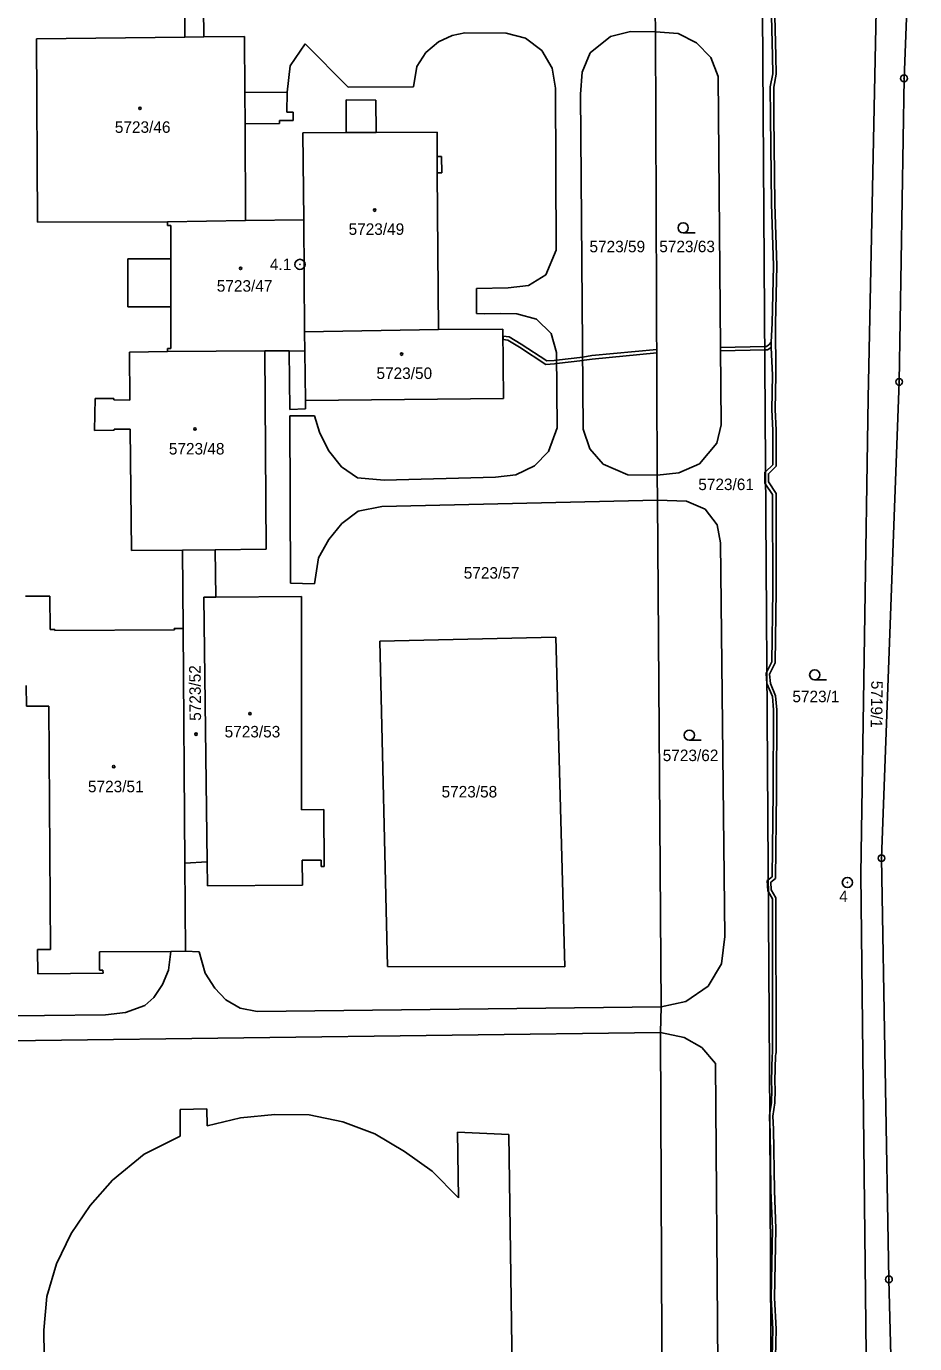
# Model space of a CAD drawing. Extents: x -735092 to -733385, y -1122435 to -1118992.
# Drawn here: x -734508.3 to -734377.1, y -1120856.8 to -1120662.2 of the extents above; entities that cross this region are included whole.
import ezdxf

# ---------------------------------------------------------------- set-up
doc = ezdxf.new("R2010")
doc.units = 0
for name, color, linetype in [('Vrstva 1', 7, 'Continuous'), ('Vrstva 17', 7, 'Continuous'), ('Vrstva 18', 7, 'Continuous'), ('Vrstva 19', 7, 'Continuous'), ('Vrstva 25', 7, 'Continuous'), ('Vrstva 27', 7, 'Continuous'), ('Vrstva 4', 7, 'Continuous')]:
    doc.layers.add(name, color=color, linetype=linetype)

msp = doc.modelspace()

# ---------------------------------------------------------------- linework, layer by layer
at = {"layer": 'Vrstva 1'}
for points in [[(-734398.51, -1120823.51), (-734400.41, -1120541.08)], [(-734378.7, -1120669.89), (-734377.13, -1120630.33)], [(-734384.01, -1120717.12), (-734382.74, -1120655.13)], [(-734415.5, -1120656.88), (-734415.43, -1120663)], [(-734484.95, -1120659.46), (-734484.91, -1120663.81)], [(-734482.15, -1120659.47), (-734482.1, -1120663.78)], [(-734506.84, -1120664.03), (-734484.91, -1120663.81)], [(-734506.84, -1120664.03), (-734506.69, -1120691.11)], [(-734482.1, -1120663.78), (-734476.1, -1120663.72)], [(-734476.1, -1120663.72), (-734476.06, -1120671.97)], [(-734447.47, -1120664.49), (-734445.44, -1120663.55)], [(-734445.44, -1120663.55), (-734443.57, -1120663.16)], [(-734443.57, -1120663.16), (-734437.49, -1120663.2)], [(-734437.49, -1120663.2), (-734434.62, -1120663.97)], [(-734434.62, -1120663.97), (-734432.2, -1120665.78)], [(-734425.05, -1120666.13), (-734422.04, -1120663.73)], [(-734422.04, -1120663.73), (-734419.1, -1120662.96)], [(-734419.1, -1120662.96), (-734415.43, -1120663)], [(-734415.43, -1120663), (-734412.07, -1120663.27)], [(-734415.43, -1120663), (-734415.14, -1120728.51)], [(-734412.07, -1120663.27), (-734409.33, -1120664.65)], [(-734469.35, -1120668.05), (-734467.17, -1120664.77)], [(-734467.17, -1120664.77), (-734460.8, -1120671.21)], [(-734450.64, -1120668.13), (-734449.35, -1120666.06)], [(-734449.35, -1120666.06), (-734447.47, -1120664.49)], [(-734432.2, -1120665.78), (-734430.66, -1120668.37)], [(-734426.23, -1120668.97), (-734425.05, -1120666.13)], [(-734409.33, -1120664.65), (-734407.23, -1120666.83)], [(-734469.82, -1120671.93), (-734469.35, -1120668.05)], [(-734451.15, -1120671.12), (-734450.64, -1120668.13)], [(-734407.23, -1120666.83), (-734406.16, -1120669.64)], [(-734430.66, -1120668.37), (-734430.19, -1120671.35)], [(-734426.49, -1120672.22), (-734426.23, -1120668.97)], [(-734406.16, -1120669.64), (-734405.7, -1120721.05)], [(-734379.42, -1120714.73), (-734378.7, -1120669.89)], [(-734476.06, -1120671.97), (-734469.82, -1120671.93)], [(-734469.84, -1120674.91), (-734469.82, -1120671.93)], [(-734460.8, -1120671.21), (-734451.15, -1120671.12)], [(-734430.19, -1120671.35), (-734430.09, -1120695.25)], [(-734426.49, -1120672.22), (-734426.07, -1120721.69)], [(-734461.1, -1120673.07), (-734456.7, -1120673.09)], [(-734461.1, -1120673.07), (-734461.08, -1120677.9)], [(-734456.7, -1120673.09), (-734456.68, -1120677.89)], [(-734469.84, -1120674.91), (-734468.93, -1120674.9)], [(-734468.93, -1120674.9), (-734468.93, -1120676.12)], [(-734476.03, -1120676.59), (-734470.97, -1120676.56)], [(-734476.03, -1120676.59), (-734475.96, -1120690.87)], [(-734470.97, -1120676.13), (-734468.93, -1120676.12)], [(-734470.97, -1120676.13), (-734470.97, -1120676.56)], [(-734467.51, -1120677.93), (-734461.08, -1120677.9)], [(-734467.51, -1120677.93), (-734467.34, -1120690.8)], [(-734456.68, -1120677.89), (-734447.67, -1120677.86)], [(-734447.67, -1120677.86), (-734447.65, -1120681.42)], [(-734447.65, -1120681.42), (-734447, -1120681.42)], [(-734447, -1120681.42), (-734446.98, -1120683.83)], [(-734447.64, -1120683.83), (-734447.48, -1120706.99)], [(-734447.64, -1120683.83), (-734446.98, -1120683.83)], [(-734506.69, -1120691.11), (-734487.51, -1120691.1)], [(-734487.51, -1120691.1), (-734475.96, -1120690.87)], [(-734487.51, -1120691.1), (-734487.51, -1120691.61)], [(-734487.51, -1120691.61), (-734487.01, -1120691.61)], [(-734487.01, -1120691.61), (-734487.01, -1120696.53)], [(-734475.96, -1120690.87), (-734467.34, -1120690.8)], [(-734467.34, -1120690.8), (-734467.23, -1120707.34)], [(-734431.59, -1120698.91), (-734430.09, -1120695.25)], [(-734493.33, -1120696.53), (-734493.33, -1120703.64)], [(-734493.33, -1120696.53), (-734487.01, -1120696.53)], [(-734434.17, -1120700.51), (-734431.59, -1120698.91)], [(-734441.87, -1120700.94), (-734437.19, -1120700.82)], [(-734441.87, -1120700.94), (-734441.86, -1120704.64)], [(-734437.19, -1120700.82), (-734434.17, -1120700.51)], [(-734493.33, -1120703.64), (-734487.01, -1120703.64)], [(-734487.01, -1120703.64), (-734487.01, -1120709.78)], [(-734441.86, -1120704.64), (-734440.71, -1120704.68)], [(-734440.71, -1120704.68), (-734438.26, -1120704.62)], [(-734438.26, -1120704.62), (-734435.89, -1120704.69)], [(-734435.89, -1120704.69), (-734432.98, -1120705.45)], [(-734467.23, -1120707.34), (-734447.48, -1120706.99)], [(-734447.48, -1120706.99), (-734437.94, -1120706.92)], [(-734437.94, -1120706.92), (-734437.87, -1120717.16)], [(-734432.98, -1120705.45), (-734430.84, -1120707.56)], [(-734467.23, -1120707.34), (-734467.2, -1120710.17)], [(-734430.84, -1120707.56), (-734430.02, -1120710.4)], [(-734493.12, -1120710.32), (-734487.51, -1120710.25)], [(-734493.12, -1120710.32), (-734493.04, -1120717.41)], [(-734487.51, -1120709.78), (-734487.01, -1120709.78)], [(-734487.51, -1120709.78), (-734487.51, -1120710.25)], [(-734487.51, -1120710.25), (-734473.12, -1120710.15)], [(-734473.12, -1120710.15), (-734472.92, -1120739.44)], [(-734473.12, -1120710.15), (-734469.5, -1120710.16)], [(-734469.5, -1120710.16), (-734467.2, -1120710.17)], [(-734469.5, -1120710.16), (-734469.43, -1120718.81)], [(-734430.02, -1120710.4), (-734429.92, -1120721.49)], [(-734382.03, -1120785.07), (-734379.42, -1120714.73)], [(-734498.25, -1120721.89), (-734498.18, -1120717.18)], [(-734498.18, -1120717.18), (-734495.42, -1120717.19)], [(-734495.42, -1120717.4), (-734495.42, -1120717.19)], [(-734495.42, -1120717.4), (-734493.04, -1120717.41)], [(-734469.43, -1120718.81), (-734467.11, -1120718.7)], [(-734467.12, -1120717.47), (-734437.87, -1120717.16)], [(-734467.12, -1120717.47), (-734467.11, -1120718.7)], [(-734385.07, -1120787.44), (-734384.01, -1120717.12)], [(-734469.42, -1120719.73), (-734469.32, -1120744.45)], [(-734469.42, -1120719.73), (-734465.8, -1120719.76)], [(-734465.8, -1120719.76), (-734465.04, -1120722.17)], [(-734498.25, -1120721.89), (-734495.39, -1120721.88)], [(-734495.39, -1120721.71), (-734492.99, -1120721.7)], [(-734495.39, -1120721.88), (-734495.39, -1120721.71)], [(-734492.99, -1120721.7), (-734492.79, -1120739.63)], [(-734465.04, -1120722.17), (-734463.7, -1120724.86)], [(-734431.2, -1120725.01), (-734429.92, -1120721.49)], [(-734426.07, -1120721.69), (-734425.1, -1120724.6)], [(-734406.35, -1120723.8), (-734405.7, -1120721.05)], [(-734425.1, -1120724.6), (-734423.16, -1120726.89)], [(-734408.91, -1120726.82), (-734406.35, -1120723.8)], [(-734463.7, -1120724.86), (-734461.8, -1120727.27)], [(-734433.3, -1120727.12), (-734431.2, -1120725.01)], [(-734461.8, -1120727.27), (-734459.41, -1120728.92)], [(-734439.03, -1120728.79), (-734436.02, -1120728.45)], [(-734436.02, -1120728.45), (-734433.3, -1120727.12)], [(-734423.16, -1120726.89), (-734419.52, -1120728.47)], [(-734419.52, -1120728.47), (-734415.14, -1120728.51)], [(-734415.14, -1120728.51), (-734411.97, -1120728.18)], [(-734415.14, -1120728.51), (-734415.12, -1120732.22)], [(-734411.97, -1120728.18), (-734408.91, -1120726.82)], [(-734459.41, -1120728.92), (-734455.47, -1120729.22)], [(-734455.47, -1120729.22), (-734439.03, -1120728.79)], [(-734455.81, -1120733.13), (-734415.12, -1120732.22)], [(-734415.12, -1120732.22), (-734414.57, -1120807.03)], [(-734415.12, -1120732.22), (-734410.82, -1120732.34)], [(-734410.82, -1120732.34), (-734408.05, -1120733.51)], [(-734461.75, -1120735.65), (-734459.35, -1120733.82)], [(-734459.35, -1120733.82), (-734455.81, -1120733.13)], [(-734408.05, -1120733.51), (-734406.32, -1120735.82)], [(-734463.64, -1120738), (-734461.75, -1120735.65)], [(-734406.32, -1120735.82), (-734405.8, -1120738.49)], [(-734465.17, -1120740.69), (-734463.64, -1120738)], [(-734492.79, -1120739.63), (-734485.26, -1120739.56)], [(-734485.26, -1120739.56), (-734480.46, -1120739.51)], [(-734485.26, -1120739.56), (-734485.19, -1120751.16)], [(-734480.46, -1120739.51), (-734472.92, -1120739.44)], [(-734480.46, -1120739.51), (-734480.35, -1120746.53)], [(-734405.8, -1120738.49), (-734405.16, -1120796.64)], [(-734465.78, -1120744.54), (-734465.17, -1120740.69)], [(-734469.32, -1120744.45), (-734465.78, -1120744.54)], [(-734508.46, -1120746.4), (-734504.86, -1120746.37)], [(-734504.86, -1120746.37), (-734504.82, -1120751.32)], [(-734482.12, -1120746.54), (-734480.35, -1120746.53)], [(-734482.12, -1120746.54), (-734481.64, -1120785.61)], [(-734480.35, -1120746.53), (-734467.7, -1120746.42)], [(-734467.71, -1120777.93), (-734467.7, -1120746.42)], [(-734504.82, -1120751.32), (-734504.14, -1120751.31)], [(-734504.14, -1120751.47), (-734504.14, -1120751.31)], [(-734504.14, -1120751.47), (-734486.48, -1120751.34)], [(-734486.49, -1120751.17), (-734485.19, -1120751.16)], [(-734486.49, -1120751.17), (-734486.48, -1120751.34)], [(-734485.19, -1120751.16), (-734484.91, -1120785.81)], [(-734456.13, -1120753.04), (-734430.15, -1120752.41)], [(-734456.13, -1120753.04), (-734455.01, -1120801.07)], [(-734430.15, -1120752.41), (-734428.78, -1120801.11)], [(-734508.35, -1120759.58), (-734508.33, -1120762.64)], [(-734508.33, -1120762.64), (-734505.02, -1120762.61)], [(-734505.02, -1120762.61), (-734504.76, -1120798.56)], [(-734467.71, -1120777.93), (-734464.42, -1120777.9)], [(-734464.42, -1120777.9), (-734464.35, -1120786.3)], [(-734382.03, -1120785.07), (-734380.93, -1120847.29)], [(-734484.91, -1120785.81), (-734481.64, -1120785.61)], [(-734484.91, -1120785.81), (-734484.81, -1120798.83)], [(-734481.64, -1120785.61), (-734481.6, -1120789.18)], [(-734467.59, -1120785.39), (-734464.79, -1120785.37)], [(-734467.59, -1120785.39), (-734467.56, -1120789.04)], [(-734464.79, -1120785.37), (-734464.78, -1120786.31)], [(-734464.78, -1120786.31), (-734464.35, -1120786.3)], [(-734385.07, -1120787.44), (-734384.26, -1120862.83)], [(-734481.6, -1120789.18), (-734467.56, -1120789.04)], [(-734405.68, -1120800.67), (-734405.16, -1120796.64)], [(-734506.68, -1120798.57), (-734504.76, -1120798.56)], [(-734506.68, -1120798.57), (-734506.65, -1120802.15)], [(-734497.52, -1120798.89), (-734487.02, -1120798.84)], [(-734497.52, -1120798.89), (-734497.51, -1120801.64)], [(-734487.36, -1120801.61), (-734487.02, -1120798.84)], [(-734487.02, -1120798.84), (-734484.81, -1120798.83)], [(-734484.81, -1120798.83), (-734482.8, -1120798.93)], [(-734482.8, -1120798.93), (-734481.94, -1120802.06)], [(-734506.65, -1120802.15), (-734496.97, -1120802.05)], [(-734497.51, -1120801.64), (-734497.02, -1120801.64)], [(-734497.02, -1120801.64), (-734496.97, -1120802.05)], [(-734488.21, -1120803.72), (-734487.36, -1120801.61)], [(-734481.94, -1120802.06), (-734480.49, -1120804.28)], [(-734455.01, -1120801.07), (-734428.78, -1120801.11)], [(-734407.62, -1120803.98), (-734405.68, -1120800.67)], [(-734489.53, -1120805.64), (-734488.21, -1120803.72)], [(-734480.49, -1120804.28), (-734478.85, -1120806.01)], [(-734410.91, -1120806.25), (-734407.62, -1120803.98)], [(-734490.83, -1120806.83), (-734489.53, -1120805.64)], [(-734478.85, -1120806.01), (-734476.74, -1120807.23)], [(-734414.57, -1120807.03), (-734410.91, -1120806.25)], [(-734514.71, -1120808.39), (-734496.67, -1120808.2)], [(-734496.67, -1120808.2), (-734493.67, -1120807.89)], [(-734493.67, -1120807.89), (-734490.83, -1120806.83)], [(-734476.74, -1120807.23), (-734474.25, -1120807.7)], [(-734474.25, -1120807.7), (-734414.57, -1120807.03)], [(-734414.66, -1120810.81), (-734414.57, -1120807.03)], [(-734537.82, -1120812.39), (-734414.66, -1120810.81)], [(-734414.66, -1120810.81), (-734411.17, -1120811.54)], [(-734414.66, -1120810.81), (-734414.18, -1120925.28)], [(-734411.17, -1120811.54), (-734408.56, -1120813.04)], [(-734408.56, -1120813.04), (-734406.54, -1120815.41)], [(-734406.54, -1120815.41), (-734406.21, -1120860)], [(-734485.62, -1120826.16), (-734485.6, -1120822.18)], [(-734485.6, -1120822.18), (-734481.66, -1120822.12)], [(-734481.66, -1120822.12), (-734481.64, -1120824.62)], [(-734481.64, -1120824.62), (-734476.69, -1120823.45)], [(-734476.69, -1120823.45), (-734471.62, -1120822.93)], [(-734471.62, -1120822.93), (-734466.58, -1120823.01)], [(-734466.58, -1120823.01), (-734461.61, -1120824)], [(-734397.87, -1120964.88), (-734398.51, -1120823.51)], [(-734461.61, -1120824), (-734456.88, -1120825.81)], [(-734456.88, -1120825.81), (-734452.48, -1120828.38)], [(-734444.64, -1120825.53), (-734437.09, -1120825.9)], [(-734444.64, -1120825.53), (-734444.51, -1120835.23)], [(-734437.09, -1120825.9), (-734435.05, -1120968.54)], [(-734490.95, -1120828.79), (-734485.62, -1120826.16)], [(-734495.59, -1120832.62), (-734490.95, -1120828.79)], [(-734452.48, -1120828.38), (-734448.4, -1120831.3)], [(-734448.4, -1120831.3), (-734444.51, -1120835.23)], [(-734498.89, -1120836.36), (-734495.59, -1120832.62)], [(-734501.71, -1120840.49), (-734498.89, -1120836.36)], [(-734503.89, -1120844.99), (-734501.71, -1120840.49)], [(-734505.3, -1120849.81), (-734503.89, -1120844.99)], [(-734380.93, -1120847.29), (-734379.15, -1120914.72)], [(-734505.78, -1120854.81), (-734505.3, -1120849.81)], [(-734505.78, -1120854.81), (-734504.64, -1120941.29)]]:
    msp.add_lwpolyline(points, dxfattribs=at)
at = {"layer": 'Vrstva 25'}
for points in [[(-734411.32, -1120692.73), (-734409.57, -1120692.73)], [(-734391.89, -1120758.74), (-734390.14, -1120758.74)], [(-734410.41, -1120767.67), (-734408.66, -1120767.67)]]:
    msp.add_lwpolyline(points, dxfattribs=at)
for centre, radius in [((-734378.7, -1120669.89), 0.5), ((-734378.7, -1120669.89), 0.032), ((-734491.57, -1120674.32), 0.175), ((-734456.89, -1120689.36), 0.175), ((-734411.32, -1120691.98), 0.75), ((-734467.92, -1120697.37), 0.75), ((-734467.92, -1120697.37), 0.032), ((-734476.69, -1120697.96), 0.175), ((-734452.91, -1120710.63), 0.175), ((-734379.42, -1120714.73), 0.5), ((-734379.42, -1120714.73), 0.032), ((-734483.45, -1120721.68), 0.175), ((-734391.89, -1120757.99), 0.75), ((-734475.31, -1120763.73), 0.175), ((-734483.28, -1120766.76), 0.175), ((-734410.41, -1120766.92), 0.75), ((-734495.42, -1120771.56), 0.175), ((-734382.03, -1120785.07), 0.5), ((-734382.03, -1120785.07), 0.032), ((-734387.07, -1120788.66), 0.75), ((-734387.07, -1120788.66), 0.032), ((-734380.93, -1120847.29), 0.5), ((-734380.93, -1120847.29), 0.032)]:
    msp.add_circle(centre, radius, dxfattribs=at)
at = {"layer": 'Vrstva 27'}
for points in [[(-734399.28, -1120709.49), (-734399.01, -1120709.48), (-734398.68, -1120709.26), (-734398.34, -1120708.86), (-734398.19, -1120706.07), (-734397.98, -1120697.57), (-734398.26, -1120688.43), (-734398.44, -1120675.56), (-734398.45, -1120671.13), (-734398.1, -1120669.22), (-734398.13, -1120666.61), (-734398.29, -1120660.68)], [(-734399.28, -1120709.49), (-734399.01, -1120709.48), (-734398.68, -1120709.26), (-734398.34, -1120708.86), (-734398.19, -1120706.07), (-734397.98, -1120697.57), (-734398.26, -1120688.43), (-734398.44, -1120675.56), (-734398.45, -1120671.13), (-734398.1, -1120669.22), (-734398.13, -1120666.61), (-734398.29, -1120660.68)], [(-734397.79, -1120660.68), (-734397.63, -1120666.6), (-734397.6, -1120669.26), (-734397.95, -1120671.17), (-734397.94, -1120675.56), (-734397.76, -1120688.41), (-734397.48, -1120697.57), (-734397.69, -1120706.09), (-734397.65, -1120713.72), (-734397.75, -1120718.82), (-734397.6, -1120721.87), (-734397.59, -1120727.19), (-734398.74, -1120728.29), (-734398.74, -1120729.51), (-734397.61, -1120731.21), (-734397.58, -1120745.56), (-734397.74, -1120756.22), (-734398.56, -1120757.92), (-734398.44, -1120759.27), (-734397.66, -1120761.1), (-734397.47, -1120763.16), (-734397.52, -1120775.27), (-734397.67, -1120788.06)], [(-734397.79, -1120660.68), (-734397.63, -1120666.6), (-734397.6, -1120669.26), (-734397.95, -1120671.17), (-734397.94, -1120675.56), (-734397.76, -1120688.41), (-734397.48, -1120697.57), (-734397.69, -1120706.09), (-734397.65, -1120713.72), (-734397.75, -1120718.82), (-734397.6, -1120721.87), (-734397.59, -1120727.19), (-734398.74, -1120728.29), (-734398.74, -1120729.51), (-734397.61, -1120731.21), (-734397.58, -1120745.56), (-734397.74, -1120756.22), (-734398.56, -1120757.92), (-734398.44, -1120759.27), (-734397.66, -1120761.1), (-734397.47, -1120763.16), (-734397.52, -1120775.27), (-734397.67, -1120788.06), (-734398.39, -1120788.63), (-734398.33, -1120789.74), (-734397.62, -1120790.92), (-734397.61, -1120813.78), (-734397.64, -1120814.03), (-734397.66, -1120814.21), (-734397.77, -1120817.99), (-734397.71, -1120819.27), (-734397.76, -1120821.22), (-734398.09, -1120823.17), (-734397.99, -1120825.08), (-734397.85, -1120834.15), (-734397.63, -1120839.84), (-734397.82, -1120850.03), (-734397.6, -1120854.65), (-734397.74, -1120860.87)], [(-734437.93, -1120707.95), (-734437.02, -1120708.07), (-734435.25, -1120709.16), (-734431.46, -1120711.64), (-734430.37, -1120711.57), (-734430.01, -1120711.53), (-734426.16, -1120711.05), (-734424.81, -1120710.85), (-734415.22, -1120709.93), (-734415.22, -1120710.43), (-734424.75, -1120711.35), (-734425.93, -1120711.53), (-734426.16, -1120711.56), (-734430.01, -1120712.03), (-734430.33, -1120712.07), (-734431.6, -1120712.14), (-734435.51, -1120709.58), (-734437.2, -1120708.55), (-734437.93, -1120708.45), (-734437.93, -1120707.95)], [(-734399.28, -1120709.49), (-734399.01, -1120709.48), (-734398.68, -1120709.26), (-734398.34, -1120708.86), (-734398.32, -1120709.63), (-734398.85, -1120709.98), (-734399.27, -1120709.99), (-734399.28, -1120709.49)], [(-734405.8, -1120710.15), (-734405.8, -1120709.65), (-734399.28, -1120709.49)], [(-734399.27, -1120709.99), (-734405.8, -1120710.15)], [(-734399.28, -1120709.49), (-734399.27, -1120709.99)], [(-734399.27, -1120709.99), (-734399.28, -1120709.49)], [(-734399.27, -1120709.99), (-734399.28, -1120709.49)], [(-734398.17, -1120787.82), (-734398.02, -1120775.27), (-734397.97, -1120763.18), (-734398.15, -1120761.22), (-734398.93, -1120759.39), (-734398.94, -1120759.26), (-734398.95, -1120757.56), (-734398.24, -1120756.1), (-734398.08, -1120745.56), (-734398.11, -1120731.37), (-734399.14, -1120729.82), (-734399.15, -1120727.99), (-734398.09, -1120726.97), (-734398.1, -1120721.89), (-734398.25, -1120718.82), (-734398.15, -1120713.73), (-734398.32, -1120709.63), (-734398.85, -1120709.98), (-734399.27, -1120709.99)], [(-734398.24, -1120860.87), (-734398.1, -1120854.65), (-734398.32, -1120850.03), (-734398.13, -1120839.84), (-734398.35, -1120834.17), (-734398.49, -1120825.1), (-734398.5, -1120824.82), (-734398.52, -1120822.7), (-734398.26, -1120821.18), (-734398.21, -1120819.27), (-734398.27, -1120817.99), (-734398.16, -1120814.17), (-734398.14, -1120813.97), (-734398.11, -1120813.74), (-734398.12, -1120791.06), (-734398.74, -1120790.06), (-734398.75, -1120788.26), (-734398.17, -1120787.82), (-734398.02, -1120775.27), (-734397.97, -1120763.18), (-734398.15, -1120761.22), (-734398.93, -1120759.39), (-734398.94, -1120759.26), (-734398.95, -1120757.56), (-734398.24, -1120756.1), (-734398.08, -1120745.56), (-734398.11, -1120731.37), (-734399.14, -1120729.82), (-734399.15, -1120727.99), (-734398.09, -1120726.97), (-734398.1, -1120721.89), (-734398.25, -1120718.82), (-734398.15, -1120713.73), (-734398.32, -1120709.63), (-734398.85, -1120709.98), (-734399.27, -1120709.99)], [(-734399.14, -1120729.82), (-734399.24, -1120729.67), (-734399.24, -1120728.07), (-734399.15, -1120727.99), (-734399.14, -1120729.82)], [(-734398.94, -1120759.26), (-734399.08, -1120757.82), (-734398.95, -1120757.56), (-734398.94, -1120759.26)], [(-734398.74, -1120790.06), (-734398.83, -1120789.9), (-734398.91, -1120788.39), (-734398.75, -1120788.26), (-734398.74, -1120790.06)], [(-734398.24, -1120860.87), (-734398.1, -1120854.65), (-734398.32, -1120850.03), (-734398.13, -1120839.84), (-734398.35, -1120834.17), (-734398.49, -1120825.1), (-734398.5, -1120824.82), (-734398.52, -1120822.7), (-734398.26, -1120821.18), (-734398.21, -1120819.27), (-734398.27, -1120817.99), (-734398.16, -1120814.17), (-734398.14, -1120813.97), (-734398.11, -1120813.74), (-734398.12, -1120791.06), (-734398.74, -1120790.06), (-734398.75, -1120788.26), (-734398.17, -1120787.82)], [(-734397.67, -1120788.06), (-734398.39, -1120788.63)], [(-734398.39, -1120788.63), (-734398.33, -1120789.74), (-734397.62, -1120790.92), (-734397.61, -1120813.78), (-734397.64, -1120814.03), (-734397.66, -1120814.21), (-734397.77, -1120817.99), (-734397.71, -1120819.27), (-734397.76, -1120821.22), (-734398.09, -1120823.17), (-734397.99, -1120825.08), (-734397.85, -1120834.15), (-734397.63, -1120839.84), (-734397.82, -1120850.03), (-734397.6, -1120854.65), (-734397.74, -1120860.87)], [(-734398.5, -1120824.82), (-734398.59, -1120823.14), (-734398.52, -1120822.7), (-734398.5, -1120824.82)], [(-734398.5, -1120824.82), (-734398.52, -1120822.7), (-734398.51, -1120823.51), (-734398.5, -1120824.82)]]:
    msp.add_lwpolyline(points, dxfattribs=at)
at = {"layer": 'Vrstva 4'}
for points in [[(-734484.91, -1120663.81), (-734482.1, -1120663.78)], [(-734476.06, -1120671.97), (-734476.03, -1120676.59)], [(-734461.08, -1120677.9), (-734456.68, -1120677.89)], [(-734447.65, -1120681.42), (-734447.64, -1120683.83)], [(-734487.01, -1120696.53), (-734487.01, -1120703.64)], [(-734467.2, -1120710.17), (-734467.12, -1120717.47)]]:
    msp.add_lwpolyline(points, dxfattribs=at)

# ---------------------------------------------------------------- texts
at = {"layer": 'Vrstva 17'}
for s, p in [('4.1', (-734472.371, -1120698.22)), ('4', (-734388.28, -1120791.56))]:
    msp.add_text(s, height=1.7, dxfattribs=at).set_placement(p)
at = {"layer": 'Vrstva 18'}
for s, p in [('5723/59', (-734425.16, -1120695.58)), ('5723/63', (-734414.85, -1120695.57)), ('5723/61', (-734409.09, -1120730.71)), ('5723/57', (-734443.73, -1120743.79)), ('5723/1', (-734395.19, -1120762.04)), ('5723/62', (-734414.34, -1120770.74)), ('5723/58', (-734447.01, -1120776.11))]:
    msp.add_text(s, height=1.7, dxfattribs=at).set_placement(p)
msp.add_text('5719/1', height=1.7, rotation=269.20214, dxfattribs=at).set_placement((-734383.533, -1120758.862))
at = {"layer": 'Vrstva 19'}
for s, p in [('5723/46', (-734495.27, -1120677.94)), ('5723/49', (-734460.74, -1120693.01)), ('5723/47', (-734480.21, -1120701.4)), ('5723/50', (-734456.62, -1120714.3)), ('5723/48', (-734487.29, -1120725.45)), ('5723/53', (-734479.05, -1120767.24)), ('5723/51', (-734499.24, -1120775.34))]:
    msp.add_text(s, height=1.7, dxfattribs=at).set_placement(p)
msp.add_text('5723/52', height=1.7, rotation=90.50072, dxfattribs=at).set_placement((-734482.531, -1120764.782))

doc.saveas('drawing.dxf')
